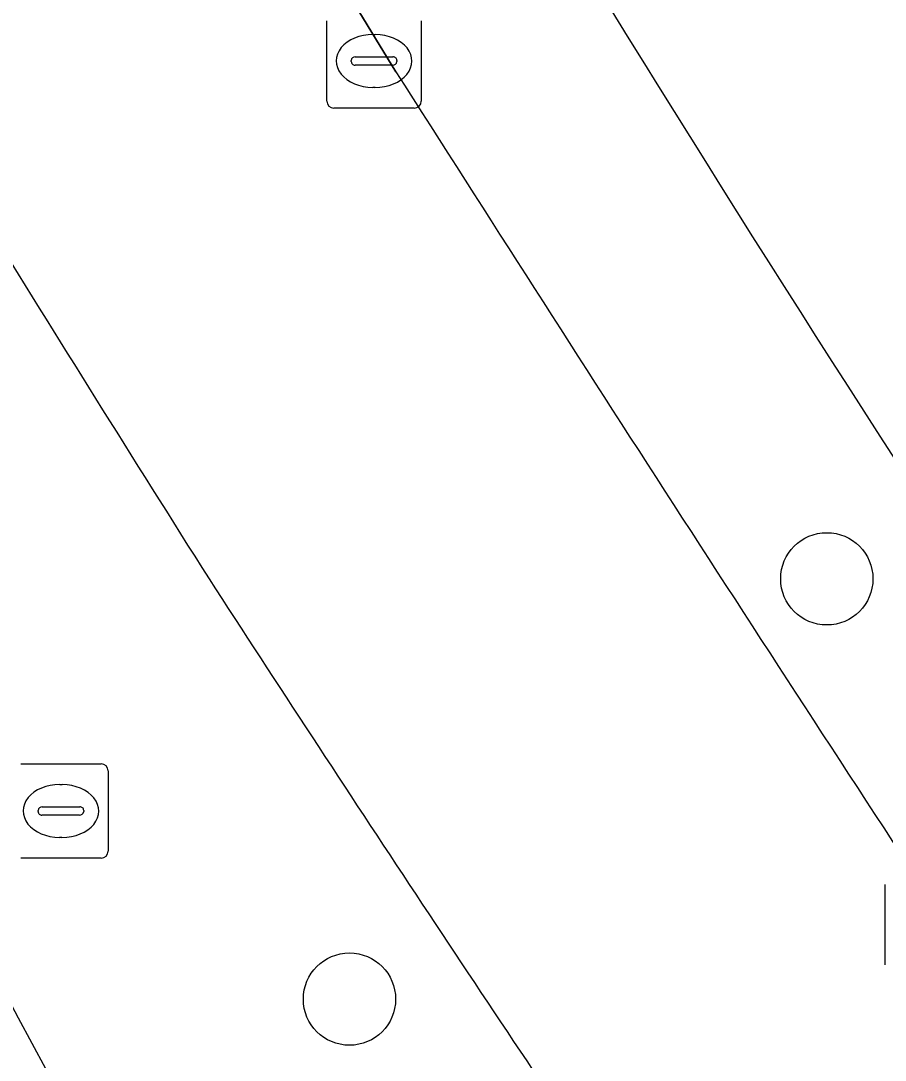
# Model space of a CAD drawing. Extents: x 161087 to 161926, y 382572 to 383873.
# Drawn here: x 161643.2 to 161652.37, y 383143.95 to 383154.97 of the extents above; entities that cross this region are included whole.
import ezdxf

# ---------------------------------------------------------------- set-up
doc = ezdxf.new("R2010")
doc.units = 0
for name, color, linetype in [('IMGEO_Berm_groen', 7, 'Continuous'), ('IMGEO_Boom', 7, 'Continuous'), ('IMGEO_Fietspad_gesloten', 7, 'Continuous'), ('IMGEO_Groenvoorziening', 7, 'Continuous'), ('IMGEO_Kolk', 7, 'Continuous'), ('IMGEO_Muur', 7, 'Continuous'), ('IMGEO_Rijbaan_lokaal_gesloten', 7, 'Continuous'), ('IMGEO_Rioolput', 7, 'Continuous'), ('IMGEO_Voetgangersgebied_open', 7, 'Continuous')]:
    doc.layers.add(name, color=color, linetype=linetype)

msp = doc.modelspace()

# ---------------------------------------------------------------- linework, layer by layer
at = {"layer": 'IMGEO_Berm_groen'}
msp.add_lwpolyline([(161642.058, 383162.82), (161647.181, 383154.43)], dxfattribs=at)
for centre, radius, start, end in [((161871.345, 383291.879), 260.661, 209.93549, 214.34366), ((162333.262, 383591.512), 813.479, 212.500034, 213.267884)]:
    msp.add_arc(centre, radius, start, end, dxfattribs=at)
at = {"layer": 'IMGEO_Boom'}
for centre in [(161651.75, 383149.055), (161646.689, 383144.6)]:
    msp.add_circle(centre, 0.489, dxfattribs=at)
at = {"layer": 'IMGEO_Fietspad_gesloten'}
msp.add_lwpolyline([(161647.181, 383154.43), (161642.058, 383162.82)], dxfattribs=at)
for centre, radius, start, end in [((162005.99, 383377.432), 426.996, 211.12086, 212.33341), ((162333.262, 383591.512), 813.479, 212.500034, 213.267884), ((162010.386, 383386.111), 435.381, 212.98912, 214.04115)]:
    msp.add_arc(centre, radius, start, end, dxfattribs=at)
at = {"layer": 'IMGEO_Groenvoorziening'}
for centre, radius, start, end in [((162005.99, 383377.432), 426.996, 211.12086, 212.33341), ((161792.983, 383224.618), 169.931, 206.32264, 219.43681), ((162010.386, 383386.111), 435.381, 212.98912, 214.04115)]:
    msp.add_arc(centre, radius, start, end, dxfattribs=at)
at = {"layer": 'IMGEO_Kolk'}
for p, q in [((161646.449, 383154.118), (161646.449, 383154.97)), ((161647.45, 383154.97), (161647.45, 383154.118)), ((161646.937, 383154.824), (161646.962, 383154.824)), ((161646.751, 383154.587), (161647.149, 383154.587)), ((161646.708, 383154.538), (161646.708, 383154.55)), ((161647.146, 383154.501), (161646.748, 383154.501)), ((161647.192, 383154.55), (161647.192, 383154.538)), ((161646.96, 383154.264), (161646.935, 383154.264)), ((161647.376, 383154.044), (161646.524, 383154.044)), ((161652.369, 383144.963), (161652.369, 383145.815))]:
    msp.add_line(p, q, dxfattribs=at)
for points in [[(161646.449, 383154.118), (161646.449, 383154.97)], [(161647.45, 383154.97), (161647.45, 383154.118)], [(161647.376, 383154.044), (161646.524, 383154.044)], [(161652.369, 383144.963), (161652.369, 383145.815)]]:
    msp.add_lwpolyline(points, dxfattribs=at)
for centre, radius, start, end in [((161646.748, 383154.547), 0.0403, 85.8775, 175.7526), ((161647.153, 383154.549), 0.0386, 1.7309, 96.639), ((161646.745, 383154.537), 0.0366, 178.938, 274.7102), ((161647.149, 383154.544), 0.043, 264.8664, 352.4533), ((161646.526, 383154.12), 0.0765, 181.552, 268.448), ((161646.526, 383154.12), 0.0765, 181.552, 268.448), ((161647.374, 383154.12), 0.0765, 271.552, 358.448), ((161647.374, 383154.12), 0.0765, 271.552, 358.448)]:
    msp.add_arc(centre, radius, start, end, dxfattribs=at)
for centre, major_axis, ratio, start_param, end_param in [((161646.936, 383154.544), (-0.387, 0.002), 0.722429, 4.712389, 7.853982), ((161646.961, 383154.544), (-0.39, 0.002), 0.717154, 1.570796, 4.712389)]:
    msp.add_ellipse(centre, major_axis=major_axis, ratio=ratio, start_param=start_param, end_param=end_param, dxfattribs=at)
at = {"layer": 'IMGEO_Muur'}
for centre, radius, start, end in [((161792.983, 383224.618), 169.931, 206.32264, 219.43681), ((161793.191, 383224.743), 170.673, 206.32831, 212.66987)]:
    msp.add_arc(centre, radius, start, end, dxfattribs=at)
at = {"layer": 'IMGEO_Rijbaan_lokaal_gesloten'}
msp.add_arc((161871.345, 383291.879), 260.661, 209.93549, 214.34366, dxfattribs=at)
at = {"layer": 'IMGEO_Rioolput'}
for p, q in [((161643.204, 383147.094), (161644.056, 383147.094)), ((161644.13, 383147.02), (161644.13, 383146.168)), ((161643.617, 383146.874), (161643.642, 383146.874)), ((161643.431, 383146.637), (161643.829, 383146.637)), ((161643.388, 383146.588), (161643.388, 383146.6)), ((161643.826, 383146.551), (161643.428, 383146.551)), ((161643.872, 383146.6), (161643.872, 383146.588)), ((161643.64, 383146.314), (161643.615, 383146.314)), ((161644.056, 383146.094), (161643.204, 383146.094))]:
    msp.add_line(p, q, dxfattribs=at)
for points in [[(161643.204, 383147.094), (161644.056, 383147.094)], [(161644.13, 383147.02), (161644.13, 383146.168)], [(161644.056, 383146.094), (161643.204, 383146.094)]]:
    msp.add_lwpolyline(points, dxfattribs=at)
for centre, radius, start, end in [((161644.054, 383147.018), 0.0765, 1.552, 88.448), ((161644.054, 383147.018), 0.0765, 1.552, 88.448), ((161643.428, 383146.597), 0.0403, 85.8775, 175.7526), ((161643.833, 383146.599), 0.0386, 1.7309, 96.639), ((161643.425, 383146.587), 0.0366, 178.938, 274.7102), ((161643.829, 383146.594), 0.043, 264.8664, 352.4533), ((161644.054, 383146.17), 0.0765, 271.552, 358.448), ((161644.054, 383146.17), 0.0765, 271.552, 358.448)]:
    msp.add_arc(centre, radius, start, end, dxfattribs=at)
for centre, major_axis, ratio, start_param, end_param in [((161643.616, 383146.594), (-0.387, 0.002), 0.722429, 4.712389, 7.853982), ((161643.641, 383146.594), (-0.39, 0.002), 0.717154, 1.570796, 4.712389)]:
    msp.add_ellipse(centre, major_axis=major_axis, ratio=ratio, start_param=start_param, end_param=end_param, dxfattribs=at)
at = {"layer": 'IMGEO_Voetgangersgebied_open'}
msp.add_arc((161793.191, 383224.743), 170.673, 206.32831, 212.66987, dxfattribs=at)

doc.saveas('drawing.dxf')
